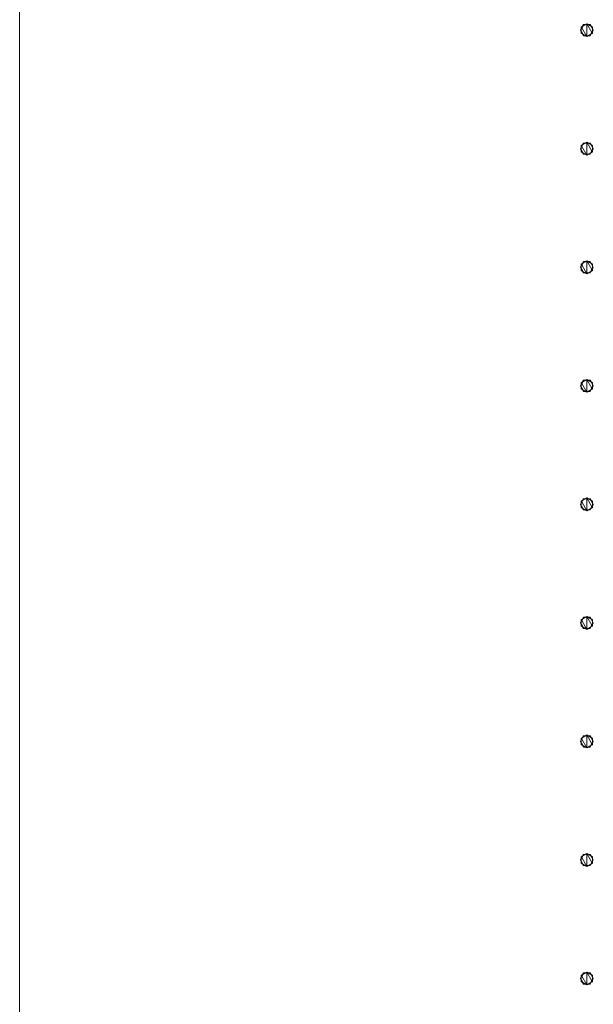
# Model space of a CAD drawing. Header units: millimetres. Extents: x 2 to 902, y -447 to 199.
# Tile 809 of 1056: x 15.41 to 16.47, y 189.63 to 191.46. Entities that reach past the tile are written whole.
import ezdxf

# ---------------------------------------------------------------- set-up
doc = ezdxf.new("R2010")
doc.units = ezdxf.units.MM
doc.header["$MEASUREMENT"] = 0
doc.layers.add('IFC-Corrimão-Contorno', color=36, linetype='Continuous', lineweight=5)
doc.layers.add('IFC-Laje-Contorno', color=134, linetype='Continuous', lineweight=5)

msp = doc.modelspace()

# ---------------------------------------------------------------- linework, layer by layer
at = {"layer": 'IFC-Corrimão-Contorno', "color": 7, "lineweight": 5}
for p, q in [((16.4471, 191.4414), (16.4531, 191.4518)), ((16.4471, 191.4414), (16.4531, 191.4518)), ((16.4471, 191.4414), (16.4508, 191.4478)), ((16.4471, 191.4414), (16.4494, 191.4455)), ((16.4487, 191.4474), (16.4515, 191.449)), ((16.4487, 191.4474), (16.4515, 191.449)), ((16.4487, 191.4474), (16.4496, 191.4458)), ((16.4487, 191.4442), (16.4487, 191.4474)), ((16.4487, 191.4474), (16.4496, 191.4458)), ((16.4487, 191.4442), (16.4487, 191.4474)), ((16.4494, 191.4455), (16.4531, 191.4518)), ((16.4496, 191.4458), (16.4591, 191.4294)), ((16.4496, 191.4458), (16.4591, 191.4294)), ((16.4508, 191.4478), (16.4531, 191.4518)), ((16.4515, 191.449), (16.4591, 191.4534)), ((16.4515, 191.449), (16.4591, 191.4534)), ((16.4531, 191.4518), (16.4651, 191.4518)), ((16.4531, 191.4518), (16.4578, 191.4518)), ((16.4531, 191.4518), (16.4651, 191.4518)), ((16.4531, 191.4518), (16.4604, 191.4518)), ((16.4578, 191.4518), (16.4651, 191.4518)), ((16.4591, 191.4534), (16.4686, 191.437)), ((16.4591, 191.4534), (16.4667, 191.449)), ((16.4591, 191.4294), (16.4591, 191.4534)), ((16.4591, 191.4534), (16.4686, 191.437)), ((16.4591, 191.4534), (16.4667, 191.449)), ((16.4604, 191.4518), (16.4651, 191.4518)), ((16.4651, 191.4518), (16.4711, 191.4414)), ((16.4651, 191.4518), (16.4688, 191.4455)), ((16.4651, 191.4518), (16.4711, 191.4414)), ((16.4651, 191.4518), (16.4688, 191.4455)), ((16.4667, 191.449), (16.4695, 191.4474)), ((16.4667, 191.449), (16.4695, 191.4474)), ((16.4688, 191.4455), (16.4711, 191.4414)), ((16.4688, 191.4455), (16.4711, 191.4414)), ((16.4695, 191.4442), (16.4695, 191.4474)), ((16.4695, 191.4442), (16.4695, 191.4474)), ((16.4471, 191.4414), (16.4531, 191.431)), ((16.4471, 191.4414), (16.4508, 191.4351)), ((16.4471, 191.4414), (16.4531, 191.431)), ((16.4471, 191.4414), (16.4494, 191.4374)), ((16.4487, 191.4386), (16.4487, 191.4442)), ((16.4487, 191.4386), (16.4487, 191.4442)), ((16.4487, 191.4354), (16.4487, 191.4386)), ((16.4487, 191.4354), (16.4487, 191.4386)), ((16.4487, 191.4354), (16.4515, 191.4338)), ((16.4487, 191.4354), (16.4515, 191.4338)), ((16.4494, 191.4374), (16.4531, 191.431)), ((16.4508, 191.4351), (16.4531, 191.431)), ((16.4515, 191.4338), (16.4591, 191.4294)), ((16.4515, 191.4338), (16.4591, 191.4294)), ((16.4531, 191.431), (16.4651, 191.431)), ((16.4531, 191.431), (16.4578, 191.431)), ((16.4531, 191.431), (16.4651, 191.431)), ((16.4531, 191.431), (16.4578, 191.431)), ((16.4578, 191.431), (16.4651, 191.431)), ((16.4578, 191.431), (16.4651, 191.431)), ((16.4591, 191.4294), (16.4667, 191.4338)), ((16.4591, 191.4294), (16.4667, 191.4338)), ((16.4651, 191.431), (16.4674, 191.4351)), ((16.4651, 191.431), (16.4674, 191.4351)), ((16.4667, 191.4338), (16.4695, 191.4354)), ((16.4667, 191.4338), (16.4695, 191.4354)), ((16.4673, 191.4349), (16.4711, 191.4414)), ((16.4673, 191.4349), (16.4685, 191.4369)), ((16.4674, 191.4351), (16.4711, 191.4414)), ((16.4686, 191.437), (16.4695, 191.4354)), ((16.4686, 191.437), (16.4695, 191.4354)), ((16.4695, 191.4386), (16.4695, 191.4442)), ((16.4695, 191.4386), (16.4695, 191.4442)), ((16.4695, 191.4354), (16.4695, 191.4386)), ((16.4695, 191.4354), (16.4695, 191.4386)), ((16.4471, 191.2214), (16.4531, 191.2318)), ((16.4471, 191.2214), (16.4531, 191.2318)), ((16.4471, 191.2214), (16.4508, 191.2278)), ((16.4487, 191.2274), (16.4515, 191.229)), ((16.4487, 191.2274), (16.4515, 191.229)), ((16.4487, 191.2274), (16.4496, 191.2258)), ((16.4487, 191.2242), (16.4487, 191.2274)), ((16.4487, 191.2274), (16.4496, 191.2258)), ((16.4487, 191.2242), (16.4487, 191.2274)), ((16.4494, 191.2255), (16.4531, 191.2318)), ((16.4508, 191.2278), (16.4531, 191.2318)), ((16.4515, 191.229), (16.4591, 191.2334)), ((16.4515, 191.229), (16.4591, 191.2334)), ((16.4531, 191.2318), (16.4651, 191.2318)), ((16.4531, 191.2318), (16.4578, 191.2318)), ((16.4531, 191.2318), (16.4651, 191.2318)), ((16.4531, 191.2318), (16.4604, 191.2318)), ((16.4578, 191.2318), (16.4651, 191.2318)), ((16.4591, 191.2334), (16.4686, 191.217)), ((16.4591, 191.2334), (16.4667, 191.229)), ((16.4591, 191.2094), (16.4591, 191.2334)), ((16.4591, 191.2334), (16.4686, 191.217)), ((16.4591, 191.2334), (16.4667, 191.229)), ((16.4604, 191.2318), (16.4651, 191.2318)), ((16.4651, 191.2318), (16.4711, 191.2214)), ((16.4651, 191.2318), (16.4688, 191.2255)), ((16.4651, 191.2318), (16.4711, 191.2214)), ((16.4651, 191.2318), (16.4688, 191.2255)), ((16.4667, 191.229), (16.4695, 191.2274)), ((16.4667, 191.229), (16.4695, 191.2274)), ((16.4695, 191.2242), (16.4695, 191.2274)), ((16.4695, 191.2242), (16.4695, 191.2274)), ((16.4471, 191.2214), (16.4494, 191.2255)), ((16.4471, 191.2214), (16.4531, 191.211)), ((16.4471, 191.2214), (16.4508, 191.2151)), ((16.4471, 191.2214), (16.4531, 191.211)), ((16.4471, 191.2214), (16.4494, 191.2174)), ((16.4487, 191.2186), (16.4487, 191.2242)), ((16.4487, 191.2186), (16.4487, 191.2242)), ((16.4487, 191.2154), (16.4487, 191.2186)), ((16.4487, 191.2154), (16.4487, 191.2186)), ((16.4487, 191.2154), (16.4515, 191.2138)), ((16.4487, 191.2154), (16.4515, 191.2138)), ((16.4494, 191.2174), (16.4531, 191.211)), ((16.4496, 191.2258), (16.4591, 191.2094)), ((16.4496, 191.2258), (16.4591, 191.2094)), ((16.4508, 191.2151), (16.4531, 191.211)), ((16.4515, 191.2138), (16.4591, 191.2094)), ((16.4515, 191.2138), (16.4591, 191.2094)), ((16.4531, 191.211), (16.4651, 191.211)), ((16.4531, 191.211), (16.4578, 191.211)), ((16.4531, 191.211), (16.4651, 191.211)), ((16.4531, 191.211), (16.4578, 191.211)), ((16.4578, 191.211), (16.4651, 191.211)), ((16.4578, 191.211), (16.4651, 191.211)), ((16.4591, 191.2094), (16.4667, 191.2138)), ((16.4591, 191.2094), (16.4667, 191.2138)), ((16.4651, 191.211), (16.4674, 191.2151)), ((16.4651, 191.211), (16.4674, 191.2151)), ((16.4667, 191.2138), (16.4695, 191.2154)), ((16.4667, 191.2138), (16.4695, 191.2154)), ((16.4673, 191.2149), (16.4711, 191.2214)), ((16.4674, 191.2151), (16.4711, 191.2214)), ((16.4686, 191.217), (16.4695, 191.2154)), ((16.4686, 191.217), (16.4695, 191.2154)), ((16.4688, 191.2255), (16.4711, 191.2214)), ((16.4688, 191.2255), (16.4711, 191.2214)), ((16.4695, 191.2186), (16.4695, 191.2242)), ((16.4695, 191.2186), (16.4695, 191.2242)), ((16.4695, 191.2154), (16.4695, 191.2186)), ((16.4695, 191.2154), (16.4695, 191.2186)), ((16.4471, 191.0014), (16.4531, 191.0118)), ((16.4471, 191.0014), (16.4531, 191.0118)), ((16.4471, 191.0014), (16.4508, 191.0078)), ((16.4487, 191.0074), (16.4515, 191.009)), ((16.4487, 191.0074), (16.4515, 191.009)), ((16.4487, 191.0074), (16.4496, 191.0058)), ((16.4487, 191.0042), (16.4487, 191.0074)), ((16.4487, 191.0074), (16.4496, 191.0058)), ((16.4487, 191.0042), (16.4487, 191.0074)), ((16.4494, 191.0055), (16.4531, 191.0118)), ((16.4508, 191.0078), (16.4531, 191.0118)), ((16.4515, 191.009), (16.4591, 191.0134)), ((16.4515, 191.009), (16.4591, 191.0134)), ((16.4531, 191.0118), (16.4651, 191.0118)), ((16.4531, 191.0118), (16.4578, 191.0118)), ((16.4531, 191.0118), (16.4651, 191.0118)), ((16.4531, 191.0118), (16.4604, 191.0118)), ((16.4578, 191.0118), (16.4651, 191.0118)), ((16.4591, 191.0134), (16.4686, 190.997)), ((16.4591, 191.0134), (16.4667, 191.009)), ((16.4591, 190.9894), (16.4591, 191.0134)), ((16.4591, 191.0134), (16.4686, 190.997)), ((16.4591, 191.0134), (16.4667, 191.009)), ((16.4604, 191.0118), (16.4651, 191.0118)), ((16.4651, 191.0118), (16.4711, 191.0014)), ((16.4651, 191.0118), (16.4688, 191.0055)), ((16.4651, 191.0118), (16.4711, 191.0014)), ((16.4651, 191.0118), (16.4688, 191.0055)), ((16.4667, 191.009), (16.4695, 191.0074)), ((16.4667, 191.009), (16.4695, 191.0074)), ((16.4695, 191.0042), (16.4695, 191.0074)), ((16.4695, 191.0042), (16.4695, 191.0074)), ((16.4471, 191.0014), (16.4494, 191.0055)), ((16.4471, 191.0014), (16.4531, 190.991)), ((16.4471, 191.0014), (16.4508, 190.9951)), ((16.4471, 191.0014), (16.4531, 190.991)), ((16.4471, 191.0014), (16.4494, 190.9974)), ((16.4487, 190.9986), (16.4487, 191.0042)), ((16.4487, 190.9986), (16.4487, 191.0042)), ((16.4487, 190.9954), (16.4487, 190.9986)), ((16.4487, 190.9954), (16.4487, 190.9986)), ((16.4487, 190.9954), (16.4515, 190.9938)), ((16.4487, 190.9954), (16.4515, 190.9938)), ((16.4494, 190.9974), (16.4531, 190.991)), ((16.4496, 191.0058), (16.4591, 190.9894)), ((16.4496, 191.0058), (16.4591, 190.9894)), ((16.4508, 190.9951), (16.4531, 190.991)), ((16.4515, 190.9938), (16.4591, 190.9894)), ((16.4515, 190.9938), (16.4591, 190.9894)), ((16.4531, 190.991), (16.4651, 190.991)), ((16.4531, 190.991), (16.4578, 190.991)), ((16.4531, 190.991), (16.4651, 190.991)), ((16.4531, 190.991), (16.4578, 190.991)), ((16.4578, 190.991), (16.4651, 190.991)), ((16.4578, 190.991), (16.4651, 190.991)), ((16.4591, 190.9894), (16.4667, 190.9938)), ((16.4591, 190.9894), (16.4667, 190.9938)), ((16.4651, 190.991), (16.4674, 190.9951)), ((16.4651, 190.991), (16.4674, 190.9951)), ((16.4667, 190.9938), (16.4685, 190.9969)), ((16.4667, 190.9938), (16.4685, 190.9969)), ((16.4667, 190.9938), (16.4695, 190.9954)), ((16.4667, 190.9938), (16.4695, 190.9954)), ((16.4673, 190.9949), (16.4711, 191.0014)), ((16.4674, 190.9951), (16.4711, 191.0014)), ((16.4686, 190.997), (16.4695, 190.9954)), ((16.4686, 190.997), (16.4695, 190.9954)), ((16.4688, 191.0055), (16.4711, 191.0014)), ((16.4688, 191.0055), (16.4711, 191.0014)), ((16.4695, 190.9986), (16.4695, 191.0042)), ((16.4695, 190.9986), (16.4695, 191.0042)), ((16.4695, 190.9954), (16.4695, 190.9986)), ((16.4695, 190.9954), (16.4695, 190.9986)), ((16.4471, 190.7814), (16.4531, 190.7918)), ((16.4471, 190.7814), (16.4531, 190.7918)), ((16.4471, 190.7814), (16.4508, 190.7878)), ((16.4487, 190.7874), (16.4515, 190.789)), ((16.4487, 190.7874), (16.4515, 190.789)), ((16.4494, 190.7855), (16.4531, 190.7918)), ((16.4508, 190.7878), (16.4531, 190.7918)), ((16.4515, 190.789), (16.4591, 190.7934)), ((16.4515, 190.789), (16.4591, 190.7934)), ((16.4531, 190.7918), (16.4651, 190.7918)), ((16.4531, 190.7918), (16.4578, 190.7918)), ((16.4531, 190.7918), (16.4651, 190.7918)), ((16.4531, 190.7918), (16.4604, 190.7918)), ((16.4578, 190.7918), (16.4651, 190.7918)), ((16.4591, 190.7934), (16.4686, 190.777)), ((16.4591, 190.7934), (16.4667, 190.789)), ((16.4591, 190.7694), (16.4591, 190.7934)), ((16.4591, 190.7934), (16.4686, 190.777)), ((16.4591, 190.7934), (16.4667, 190.789)), ((16.4604, 190.7918), (16.4651, 190.7918)), ((16.4651, 190.7918), (16.4711, 190.7814)), ((16.4651, 190.7918), (16.4688, 190.7855)), ((16.4651, 190.7918), (16.4711, 190.7814)), ((16.4651, 190.7918), (16.4688, 190.7855)), ((16.4667, 190.789), (16.4695, 190.7874)), ((16.4667, 190.789), (16.4695, 190.7874)), ((16.4471, 190.7814), (16.4494, 190.7855)), ((16.4471, 190.7814), (16.4531, 190.771)), ((16.4471, 190.7814), (16.4508, 190.7751)), ((16.4471, 190.7814), (16.4531, 190.771)), ((16.4471, 190.7814), (16.4494, 190.7774)), ((16.4487, 190.7874), (16.4496, 190.7858)), ((16.4487, 190.7842), (16.4487, 190.7874)), ((16.4487, 190.7874), (16.4496, 190.7858)), ((16.4487, 190.7842), (16.4487, 190.7874)), ((16.4487, 190.7786), (16.4487, 190.7842)), ((16.4487, 190.7786), (16.4487, 190.7842)), ((16.4487, 190.7754), (16.4487, 190.7786)), ((16.4487, 190.7754), (16.4487, 190.7786)), ((16.4487, 190.7754), (16.4515, 190.7738)), ((16.4487, 190.7754), (16.4515, 190.7738)), ((16.4494, 190.7774), (16.4531, 190.771)), ((16.4496, 190.7858), (16.4591, 190.7694)), ((16.4496, 190.7858), (16.4591, 190.7694)), ((16.4508, 190.7751), (16.4531, 190.771)), ((16.4515, 190.7738), (16.4591, 190.7694)), ((16.4515, 190.7738), (16.4591, 190.7694)), ((16.4531, 190.771), (16.4651, 190.771)), ((16.4531, 190.771), (16.4578, 190.771)), ((16.4531, 190.771), (16.4651, 190.771)), ((16.4531, 190.771), (16.4578, 190.771)), ((16.4578, 190.771), (16.4651, 190.771)), ((16.4578, 190.771), (16.4651, 190.771)), ((16.4591, 190.7694), (16.4667, 190.7738)), ((16.4591, 190.7694), (16.4667, 190.7738)), ((16.4651, 190.771), (16.4674, 190.7751)), ((16.4651, 190.771), (16.4674, 190.7751)), ((16.4667, 190.7738), (16.4695, 190.7754)), ((16.4667, 190.7738), (16.4695, 190.7754)), ((16.4673, 190.7749), (16.4711, 190.7814)), ((16.4674, 190.7751), (16.4711, 190.7814)), ((16.4686, 190.777), (16.4695, 190.7754)), ((16.4686, 190.777), (16.4695, 190.7754)), ((16.4688, 190.7855), (16.4711, 190.7814)), ((16.4688, 190.7855), (16.4711, 190.7814)), ((16.4695, 190.7842), (16.4695, 190.7874)), ((16.4695, 190.7842), (16.4695, 190.7874)), ((16.4695, 190.7786), (16.4695, 190.7842)), ((16.4695, 190.7786), (16.4695, 190.7842)), ((16.4695, 190.7754), (16.4695, 190.7786)), ((16.4695, 190.7754), (16.4695, 190.7786)), ((16.4471, 190.5614), (16.4531, 190.5718)), ((16.4487, 190.5674), (16.4515, 190.569)), ((16.4487, 190.5674), (16.4515, 190.569)), ((16.4494, 190.5655), (16.4531, 190.5718)), ((16.4497, 190.5659), (16.4531, 190.5718)), ((16.4508, 190.5678), (16.4531, 190.5718)), ((16.4515, 190.569), (16.4591, 190.5734)), ((16.4515, 190.569), (16.4591, 190.5734)), ((16.4531, 190.5718), (16.4651, 190.5718)), ((16.4531, 190.5718), (16.4578, 190.5718)), ((16.4531, 190.5718), (16.4651, 190.5718)), ((16.4531, 190.5718), (16.4604, 190.5718)), ((16.4578, 190.5718), (16.4651, 190.5718)), ((16.4591, 190.5734), (16.4686, 190.557)), ((16.4591, 190.5734), (16.4667, 190.569)), ((16.4591, 190.5494), (16.4591, 190.5734)), ((16.4591, 190.5734), (16.4686, 190.557)), ((16.4591, 190.5734), (16.4667, 190.569)), ((16.4604, 190.5718), (16.4651, 190.5718)), ((16.4651, 190.5718), (16.4711, 190.5614)), ((16.4651, 190.5718), (16.4688, 190.5655)), ((16.4651, 190.5718), (16.4711, 190.5614)), ((16.4651, 190.5718), (16.4688, 190.5655)), ((16.4667, 190.569), (16.4695, 190.5674)), ((16.4667, 190.569), (16.4695, 190.5674)), ((16.4471, 190.5614), (16.4508, 190.5678)), ((16.4471, 190.5614), (16.4496, 190.5658)), ((16.4471, 190.5614), (16.4494, 190.5655)), ((16.4471, 190.5614), (16.4531, 190.551)), ((16.4471, 190.5614), (16.4508, 190.5551)), ((16.4471, 190.5614), (16.4531, 190.551)), ((16.4471, 190.5614), (16.4494, 190.5574)), ((16.4487, 190.5674), (16.4496, 190.5658)), ((16.4487, 190.5642), (16.4487, 190.5674)), ((16.4487, 190.5674), (16.4496, 190.5658)), ((16.4487, 190.5642), (16.4487, 190.5674)), ((16.4487, 190.5586), (16.4487, 190.5642)), ((16.4487, 190.5586), (16.4487, 190.5642)), ((16.4487, 190.5554), (16.4487, 190.5586)), ((16.4487, 190.5554), (16.4487, 190.5586)), ((16.4487, 190.5554), (16.4515, 190.5538)), ((16.4487, 190.5554), (16.4515, 190.5538)), ((16.4494, 190.5574), (16.4531, 190.551)), ((16.4496, 190.5658), (16.4591, 190.5494)), ((16.4496, 190.5658), (16.4591, 190.5494)), ((16.4508, 190.5551), (16.4531, 190.551)), ((16.4515, 190.5538), (16.4591, 190.5494)), ((16.4515, 190.5538), (16.4591, 190.5494)), ((16.4531, 190.551), (16.4651, 190.551)), ((16.4531, 190.551), (16.4578, 190.551)), ((16.4531, 190.551), (16.4651, 190.551)), ((16.4531, 190.551), (16.4578, 190.551)), ((16.4578, 190.551), (16.4651, 190.551)), ((16.4578, 190.551), (16.4651, 190.551)), ((16.4591, 190.5494), (16.4667, 190.5538)), ((16.4591, 190.5494), (16.4667, 190.5538)), ((16.4651, 190.551), (16.4674, 190.5551)), ((16.4651, 190.551), (16.4674, 190.5551)), ((16.4667, 190.5538), (16.4695, 190.5554)), ((16.4667, 190.5538), (16.4695, 190.5554)), ((16.4667, 190.5538), (16.4673, 190.5549)), ((16.4673, 190.5549), (16.4711, 190.5614)), ((16.4674, 190.5551), (16.4711, 190.5614)), ((16.4686, 190.557), (16.4695, 190.5554)), ((16.4686, 190.557), (16.4695, 190.5554)), ((16.4688, 190.5655), (16.4711, 190.5614)), ((16.4688, 190.5655), (16.4711, 190.5614)), ((16.4695, 190.5642), (16.4695, 190.5674)), ((16.4695, 190.5642), (16.4695, 190.5674)), ((16.4695, 190.5586), (16.4695, 190.5642)), ((16.4695, 190.5586), (16.4695, 190.5642)), ((16.4695, 190.5554), (16.4695, 190.5586)), ((16.4695, 190.5554), (16.4695, 190.5586)), ((16.4471, 190.3414), (16.4531, 190.3518)), ((16.4471, 190.3414), (16.4531, 190.3518)), ((16.4487, 190.3474), (16.4515, 190.349)), ((16.4487, 190.3474), (16.4515, 190.349)), ((16.4494, 190.3455), (16.4531, 190.3518)), ((16.4508, 190.3478), (16.4531, 190.3518)), ((16.4515, 190.349), (16.4591, 190.3534)), ((16.4515, 190.349), (16.4591, 190.3534)), ((16.4531, 190.3518), (16.4651, 190.3518)), ((16.4531, 190.3518), (16.4578, 190.3518)), ((16.4531, 190.3518), (16.4651, 190.3518)), ((16.4531, 190.3518), (16.4604, 190.3518)), ((16.4578, 190.3518), (16.4651, 190.3518)), ((16.4591, 190.3534), (16.4686, 190.337)), ((16.4591, 190.3534), (16.4667, 190.349)), ((16.4591, 190.3294), (16.4591, 190.3534)), ((16.4591, 190.3534), (16.4686, 190.337)), ((16.4591, 190.3534), (16.4667, 190.349)), ((16.4604, 190.3518), (16.4651, 190.3518)), ((16.4651, 190.3518), (16.4711, 190.3414)), ((16.4651, 190.3518), (16.4688, 190.3455)), ((16.4651, 190.3518), (16.4711, 190.3414)), ((16.4651, 190.3518), (16.4688, 190.3455)), ((16.4667, 190.349), (16.4695, 190.3474)), ((16.4667, 190.349), (16.4695, 190.3474)), ((16.4471, 190.3414), (16.4508, 190.3478)), ((16.4471, 190.3414), (16.4494, 190.3455)), ((16.4471, 190.3414), (16.4531, 190.331)), ((16.4471, 190.3414), (16.4508, 190.3351)), ((16.4471, 190.3414), (16.4531, 190.331)), ((16.4471, 190.3414), (16.4494, 190.3374)), ((16.4487, 190.3474), (16.4496, 190.3458)), ((16.4487, 190.3442), (16.4487, 190.3474)), ((16.4487, 190.3474), (16.4496, 190.3458)), ((16.4487, 190.3442), (16.4487, 190.3474)), ((16.4487, 190.3386), (16.4487, 190.3442)), ((16.4487, 190.3386), (16.4487, 190.3442)), ((16.4487, 190.3354), (16.4487, 190.3386)), ((16.4487, 190.3354), (16.4487, 190.3386)), ((16.4487, 190.3354), (16.4515, 190.3338)), ((16.4487, 190.3354), (16.4515, 190.3338)), ((16.4494, 190.3374), (16.4531, 190.331)), ((16.4496, 190.3458), (16.4591, 190.3294)), ((16.4496, 190.3458), (16.4591, 190.3294)), ((16.4508, 190.3351), (16.4531, 190.331)), ((16.4515, 190.3338), (16.4591, 190.3294)), ((16.4515, 190.3338), (16.4591, 190.3294)), ((16.4531, 190.331), (16.4651, 190.331)), ((16.4531, 190.331), (16.4578, 190.331)), ((16.4531, 190.331), (16.4651, 190.331)), ((16.4531, 190.331), (16.4578, 190.331)), ((16.4578, 190.331), (16.4651, 190.331)), ((16.4578, 190.331), (16.4651, 190.331)), ((16.4591, 190.3294), (16.4667, 190.3338)), ((16.4591, 190.3294), (16.4667, 190.3338)), ((16.4651, 190.331), (16.4674, 190.3351)), ((16.4651, 190.331), (16.4674, 190.3351)), ((16.4651, 190.331), (16.4667, 190.3338)), ((16.4667, 190.3338), (16.4695, 190.3354)), ((16.4667, 190.3338), (16.4695, 190.3354)), ((16.4673, 190.3349), (16.4711, 190.3414)), ((16.4674, 190.3351), (16.4711, 190.3414)), ((16.4685, 190.3369), (16.4686, 190.337)), ((16.4686, 190.337), (16.4695, 190.3354)), ((16.4686, 190.337), (16.4695, 190.3354)), ((16.4688, 190.3455), (16.4711, 190.3414)), ((16.4688, 190.3455), (16.4711, 190.3414)), ((16.4695, 190.3442), (16.4695, 190.3474)), ((16.4695, 190.3442), (16.4695, 190.3474)), ((16.4695, 190.3386), (16.4695, 190.3442)), ((16.4695, 190.3386), (16.4695, 190.3442)), ((16.4695, 190.3354), (16.4695, 190.3386)), ((16.4695, 190.3354), (16.4695, 190.3386)), ((16.4471, 190.1214), (16.4531, 190.1318)), ((16.4494, 190.1255), (16.4531, 190.1318)), ((16.4508, 190.1278), (16.4531, 190.1318)), ((16.4515, 190.129), (16.4591, 190.1334)), ((16.4515, 190.129), (16.4591, 190.1334)), ((16.4515, 190.129), (16.4531, 190.1318)), ((16.4531, 190.1318), (16.4651, 190.1318)), ((16.4531, 190.1318), (16.4578, 190.1318)), ((16.4531, 190.1318), (16.4651, 190.1318)), ((16.4531, 190.1318), (16.4604, 190.1318)), ((16.4578, 190.1318), (16.4651, 190.1318)), ((16.4591, 190.1334), (16.4686, 190.117)), ((16.4591, 190.1334), (16.4667, 190.129)), ((16.4591, 190.1094), (16.4591, 190.1334)), ((16.4591, 190.1334), (16.4686, 190.117)), ((16.4591, 190.1334), (16.4667, 190.129)), ((16.4604, 190.1318), (16.4651, 190.1318)), ((16.4651, 190.1318), (16.4711, 190.1214)), ((16.4651, 190.1318), (16.4688, 190.1255)), ((16.4651, 190.1318), (16.4711, 190.1214)), ((16.4651, 190.1318), (16.4688, 190.1255)), ((16.4471, 190.1214), (16.4509, 190.1279)), ((16.4471, 190.1214), (16.4508, 190.1278)), ((16.4471, 190.1214), (16.4494, 190.1255)), ((16.4471, 190.1214), (16.4531, 190.111)), ((16.4471, 190.1214), (16.4508, 190.1151)), ((16.4471, 190.1214), (16.4531, 190.111)), ((16.4471, 190.1214), (16.4494, 190.1174)), ((16.4487, 190.1274), (16.4515, 190.129)), ((16.4487, 190.1274), (16.4515, 190.129)), ((16.4487, 190.1274), (16.4496, 190.1258)), ((16.4487, 190.1242), (16.4487, 190.1274)), ((16.4487, 190.1274), (16.4496, 190.1258)), ((16.4487, 190.1242), (16.4487, 190.1274)), ((16.4487, 190.1186), (16.4487, 190.1242)), ((16.4487, 190.1186), (16.4487, 190.1242)), ((16.4487, 190.1154), (16.4487, 190.1186)), ((16.4487, 190.1154), (16.4487, 190.1186)), ((16.4487, 190.1154), (16.4515, 190.1138)), ((16.4487, 190.1154), (16.4515, 190.1138)), ((16.4494, 190.1174), (16.4531, 190.111)), ((16.4496, 190.1258), (16.4591, 190.1094)), ((16.4496, 190.1258), (16.4591, 190.1094)), ((16.4508, 190.1151), (16.4531, 190.111)), ((16.4515, 190.1138), (16.4591, 190.1094)), ((16.4515, 190.1138), (16.4591, 190.1094)), ((16.4591, 190.1094), (16.4667, 190.1138)), ((16.4591, 190.1094), (16.4667, 190.1138)), ((16.4651, 190.111), (16.4674, 190.1151)), ((16.4651, 190.111), (16.4674, 190.1151)), ((16.4667, 190.129), (16.4695, 190.1274)), ((16.4667, 190.129), (16.4695, 190.1274)), ((16.4667, 190.1138), (16.4695, 190.1154)), ((16.4667, 190.1138), (16.4695, 190.1154)), ((16.4667, 190.1138), (16.4673, 190.1149)), ((16.4673, 190.1149), (16.4711, 190.1214)), ((16.4673, 190.1149), (16.4685, 190.1169)), ((16.4674, 190.1151), (16.4711, 190.1214)), ((16.4686, 190.117), (16.4695, 190.1154)), ((16.4686, 190.117), (16.4695, 190.1154)), ((16.4688, 190.1255), (16.4711, 190.1214)), ((16.4688, 190.1255), (16.4711, 190.1214)), ((16.4695, 190.1242), (16.4695, 190.1274)), ((16.4695, 190.1242), (16.4695, 190.1274)), ((16.4695, 190.1186), (16.4695, 190.1242)), ((16.4695, 190.1186), (16.4695, 190.1242)), ((16.4695, 190.1154), (16.4695, 190.1186)), ((16.4695, 190.1154), (16.4695, 190.1186)), ((16.4531, 190.111), (16.4651, 190.111)), ((16.4531, 190.111), (16.4578, 190.111)), ((16.4531, 190.111), (16.4651, 190.111)), ((16.4531, 190.111), (16.4578, 190.111)), ((16.4578, 190.111), (16.4651, 190.111)), ((16.4578, 190.111), (16.4651, 190.111)), ((16.4471, 189.9014), (16.4531, 189.9118)), ((16.4494, 189.9055), (16.4531, 189.9118)), ((16.4508, 189.9078), (16.4531, 189.9118)), ((16.4515, 189.909), (16.4591, 189.9134)), ((16.4515, 189.909), (16.4591, 189.9134)), ((16.4531, 189.9118), (16.4651, 189.9118)), ((16.4531, 189.9118), (16.4578, 189.9118)), ((16.4531, 189.9118), (16.4651, 189.9118)), ((16.4531, 189.9118), (16.4604, 189.9118)), ((16.4578, 189.9118), (16.4651, 189.9118)), ((16.4591, 189.9134), (16.4686, 189.897)), ((16.4591, 189.9134), (16.4667, 189.909)), ((16.4591, 189.8894), (16.4591, 189.9134)), ((16.4591, 189.9134), (16.4686, 189.897)), ((16.4591, 189.9134), (16.4667, 189.909)), ((16.4604, 189.9118), (16.4651, 189.9118)), ((16.4651, 189.9118), (16.4711, 189.9014)), ((16.4651, 189.9118), (16.4688, 189.9055)), ((16.4651, 189.9118), (16.4711, 189.9014)), ((16.4651, 189.9118), (16.4688, 189.9055)), ((16.4471, 189.9014), (16.4515, 189.909)), ((16.4471, 189.9014), (16.4508, 189.9078)), ((16.4471, 189.9014), (16.4494, 189.9055)), ((16.4471, 189.9014), (16.4531, 189.891)), ((16.4471, 189.9014), (16.4508, 189.8951)), ((16.4471, 189.9014), (16.4531, 189.891)), ((16.4471, 189.9014), (16.4494, 189.8974)), ((16.4487, 189.9074), (16.4515, 189.909)), ((16.4487, 189.9074), (16.4515, 189.909)), ((16.4487, 189.9074), (16.4496, 189.9058)), ((16.4487, 189.9042), (16.4487, 189.9074)), ((16.4487, 189.9074), (16.4496, 189.9058)), ((16.4487, 189.9042), (16.4487, 189.9074)), ((16.4487, 189.8986), (16.4487, 189.9042)), ((16.4487, 189.8986), (16.4487, 189.9042)), ((16.4487, 189.8954), (16.4487, 189.8986)), ((16.4487, 189.8954), (16.4487, 189.8986)), ((16.4487, 189.8954), (16.4515, 189.8938)), ((16.4487, 189.8954), (16.4515, 189.8938)), ((16.4494, 189.8974), (16.4531, 189.891)), ((16.4496, 189.9058), (16.4591, 189.8894)), ((16.4496, 189.9058), (16.4591, 189.8894)), ((16.4508, 189.8951), (16.4531, 189.891)), ((16.4515, 189.8938), (16.4591, 189.8894)), ((16.4515, 189.8938), (16.4591, 189.8894)), ((16.4591, 189.8894), (16.4667, 189.8938)), ((16.4591, 189.8894), (16.4667, 189.8938)), ((16.4651, 189.891), (16.4674, 189.8951)), ((16.4651, 189.891), (16.4674, 189.8951)), ((16.4667, 189.909), (16.4695, 189.9074)), ((16.4667, 189.909), (16.4695, 189.9074)), ((16.4667, 189.8938), (16.4695, 189.8954)), ((16.4667, 189.8938), (16.4695, 189.8954)), ((16.4673, 189.8949), (16.4711, 189.9014)), ((16.4674, 189.8951), (16.4711, 189.9014)), ((16.4686, 189.897), (16.4695, 189.8954)), ((16.4686, 189.897), (16.4695, 189.8954)), ((16.4688, 189.9055), (16.4711, 189.9014)), ((16.4688, 189.9055), (16.4711, 189.9014)), ((16.4695, 189.9042), (16.4695, 189.9074)), ((16.4695, 189.9042), (16.4695, 189.9074)), ((16.4695, 189.8986), (16.4695, 189.9042)), ((16.4695, 189.8986), (16.4695, 189.9042)), ((16.4695, 189.8954), (16.4695, 189.8986)), ((16.4695, 189.8954), (16.4695, 189.8986)), ((16.4531, 189.891), (16.4651, 189.891)), ((16.4531, 189.891), (16.4578, 189.891)), ((16.4531, 189.891), (16.4651, 189.891)), ((16.4531, 189.891), (16.4578, 189.891)), ((16.4578, 189.891), (16.4651, 189.891)), ((16.4578, 189.891), (16.4651, 189.891)), ((16.4471, 189.6814), (16.4531, 189.6918)), ((16.4494, 189.6855), (16.4531, 189.6918)), ((16.4508, 189.6878), (16.4531, 189.6918)), ((16.4515, 189.689), (16.4591, 189.6934)), ((16.4515, 189.689), (16.4591, 189.6934)), ((16.4515, 189.689), (16.4531, 189.6918)), ((16.4531, 189.6918), (16.4651, 189.6918)), ((16.4531, 189.6918), (16.4578, 189.6918)), ((16.4531, 189.6918), (16.4651, 189.6918)), ((16.4531, 189.6918), (16.4604, 189.6918)), ((16.4578, 189.6918), (16.4651, 189.6918)), ((16.4591, 189.6934), (16.4686, 189.677)), ((16.4591, 189.6934), (16.4667, 189.689)), ((16.4591, 189.6694), (16.4591, 189.6934)), ((16.4591, 189.6934), (16.4686, 189.677)), ((16.4591, 189.6934), (16.4667, 189.689)), ((16.4604, 189.6918), (16.4651, 189.6918)), ((16.4651, 189.6918), (16.4711, 189.6814)), ((16.4651, 189.6918), (16.4688, 189.6855)), ((16.4651, 189.6918), (16.4711, 189.6814)), ((16.4651, 189.6918), (16.4688, 189.6855)), ((16.4471, 189.6814), (16.4509, 189.6879)), ((16.4471, 189.6814), (16.4508, 189.6878)), ((16.4471, 189.6814), (16.4494, 189.6855)), ((16.4471, 189.6814), (16.4531, 189.671)), ((16.4471, 189.6814), (16.4508, 189.6751)), ((16.4471, 189.6814), (16.4531, 189.671)), ((16.4471, 189.6814), (16.4494, 189.6774)), ((16.4487, 189.6874), (16.4515, 189.689)), ((16.4487, 189.6874), (16.4515, 189.689)), ((16.4487, 189.6874), (16.4496, 189.6858)), ((16.4487, 189.6842), (16.4487, 189.6874)), ((16.4487, 189.6874), (16.4496, 189.6858)), ((16.4487, 189.6842), (16.4487, 189.6874)), ((16.4487, 189.6786), (16.4487, 189.6842)), ((16.4487, 189.6786), (16.4487, 189.6842)), ((16.4487, 189.6754), (16.4487, 189.6786)), ((16.4487, 189.6754), (16.4487, 189.6786)), ((16.4487, 189.6754), (16.4515, 189.6738)), ((16.4487, 189.6754), (16.4515, 189.6738)), ((16.4494, 189.6774), (16.4531, 189.671)), ((16.4496, 189.6858), (16.4591, 189.6694)), ((16.4496, 189.6858), (16.4591, 189.6694)), ((16.4508, 189.6751), (16.4531, 189.671)), ((16.4515, 189.6738), (16.4591, 189.6694)), ((16.4515, 189.6738), (16.4591, 189.6694)), ((16.4591, 189.6694), (16.4667, 189.6738)), ((16.4591, 189.6694), (16.4667, 189.6738)), ((16.4651, 189.671), (16.4674, 189.6751)), ((16.4651, 189.671), (16.4674, 189.6751)), ((16.4651, 189.671), (16.4667, 189.6738)), ((16.4667, 189.689), (16.4695, 189.6874)), ((16.4667, 189.689), (16.4695, 189.6874)), ((16.4667, 189.6738), (16.4695, 189.6754)), ((16.4667, 189.6738), (16.4695, 189.6754)), ((16.4673, 189.6749), (16.4711, 189.6814)), ((16.4674, 189.6751), (16.4711, 189.6814)), ((16.4685, 189.6769), (16.4686, 189.677)), ((16.4686, 189.677), (16.4695, 189.6754)), ((16.4686, 189.677), (16.4695, 189.6754)), ((16.4688, 189.6855), (16.4711, 189.6814)), ((16.4688, 189.6855), (16.4711, 189.6814)), ((16.4695, 189.6842), (16.4695, 189.6874)), ((16.4695, 189.6842), (16.4695, 189.6874)), ((16.4695, 189.6786), (16.4695, 189.6842)), ((16.4695, 189.6786), (16.4695, 189.6842)), ((16.4695, 189.6754), (16.4695, 189.6786)), ((16.4695, 189.6754), (16.4695, 189.6786)), ((16.4531, 189.671), (16.4651, 189.671)), ((16.4531, 189.671), (16.4578, 189.671)), ((16.4531, 189.671), (16.4651, 189.671)), ((16.4531, 189.671), (16.4578, 189.671)), ((16.4578, 189.671), (16.4651, 189.671)), ((16.4578, 189.671), (16.4651, 189.671))]:
    msp.add_line(p, q, dxfattribs=at)
at = {"layer": 'IFC-Laje-Contorno', "color": 7, "lineweight": 5}
msp.add_line((15.4057, 185.9737), (15.4057, 192.0852), dxfattribs=at)

doc.saveas('drawing.dxf')
